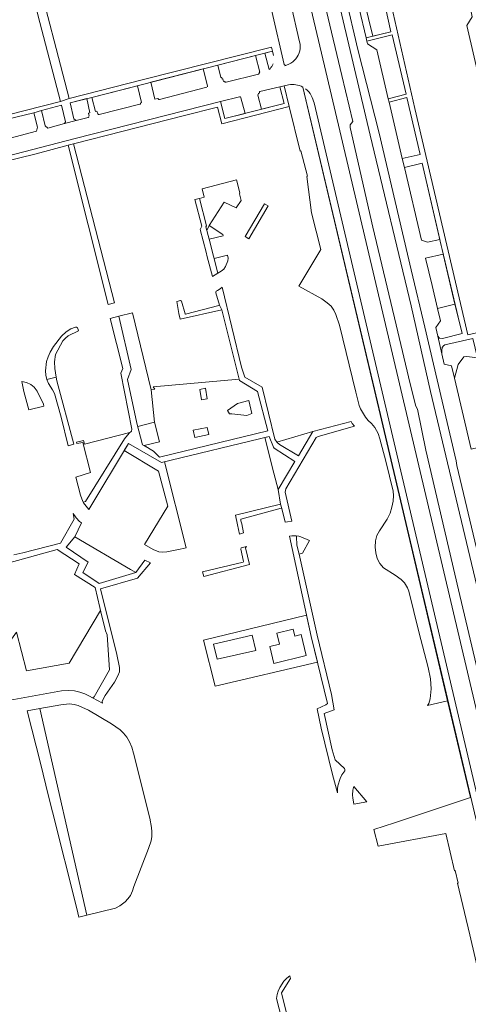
# Model space of a CAD drawing. Header units: metres. Extents: x 209813 to 223847, y 571801 to 587119.
# Tile 297 of 656: x 220373 to 220529, y 575487 to 575829. Entities that reach past the tile are written whole.
import ezdxf

# ---------------------------------------------------------------- set-up
doc = ezdxf.new("R2010")
doc.units = ezdxf.units.M
for name, color, linetype, lineweight in [('B-RO-GR-BEPLANTING_CULTUUR_BOSPLANTSOEN-GV', 8, 'Continuous', 0), ('B-RO-GR-BEPLANTING_CULTUUR_HEESTERS-GV', 8, 'Continuous', 0), ('B-RO-OG-TERREIN_CULTUURSCHEIDING-GV', 8, 'Continuous', 0), ('B-RO-OG-WEG-GV', 8, 'Continuous', 0), ('B-RO-VH-VERHARDING_TEGEL-GV', 8, 'Continuous', 0)]:
    doc.layers.add(name, color=color, linetype=linetype, lineweight=lineweight)

msp = doc.modelspace()

# ---------------------------------------------------------------- linework, layer by layer
at = {"layer": 'B-RO-GR-BEPLANTING_CULTUUR_BOSPLANTSOEN-GV', "flags": 128}
for points in [[(220466.208, 575806.587), (220464.696, 575806.279), (220466.483, 575799.058), (220470.268, 575783.553), (220470.54, 575783.622), (220472.778, 575774.841), (220472.54, 575774.67), (220474.17, 575762.02), (220477.39, 575749.31), (220469.835, 575736.575), (220477.836, 575732.088), (220479.69, 575730.775), (220481.034, 575729.517), (220481.966, 575728.151), (220482.636, 575726.701), (220483.918, 575723.016), (220489.593, 575699.673), (220490.803, 575695.007), (220491.239, 575693.783), (220492.927, 575690.903), (220493.887, 575689.823), (220495.034, 575688.754), (220496.252, 575687.397), (220497.325, 575685.208), (220497.942, 575683.435), (220500, 575675.653), (220502.624, 575665.205), (220502.77, 575663.623), (220502.614, 575661.745), (220502.17, 575659.621), (220501.501, 575657.475), (220500.497, 575655.419), (220497.854, 575651.339), (220496.929, 575649.693), (220496.401, 575647.918), (220496.379, 575645.678), (220496.533, 575643.748), (220497.074, 575641.788), (220497.988, 575639.95), (220499.255, 575638.481), (220503.337, 575635.95), (220505.413, 575634.448), (220506.496, 575633.28), (220507.586, 575631.576), (220508.01, 575630.365), (220511.551, 575616.253), (220514.723, 575603.788), (220515.543, 575599.878), (220515.858, 575596.347), (220515.49, 575592.955), (220514.988, 575591.296), (220514.545, 575590.524), (220521.522, 575592.178)], [(220521.522, 575592.178), (220506.961, 575653.908), (220498.044, 575691.869), (220471.178, 575805.851)], [(220498.171, 575691.899), (220474.644, 575791.139)], [(220521.522, 575592.178), (220529.458, 575558.52), (220503.1, 575549.76), (220495.914, 575547.39), (220497.408, 575541.566), (220520.9, 575546.05), (220523.947, 575533.09), (220524.21, 575533.151), (220525.233, 575528.771), (220524.976, 575528.711), (220529.21, 575510.72), (220533.36, 575493.23), (220534.1, 575490.17), (220542.766, 575492.37), (220535.132, 575470.74), (220528.631, 575460.568), (220535.249, 575470.682), (220540.153, 575484.59), (220544.268, 575496.292), (220540.816, 575510.896), (220535.358, 575534.121), (220507.088, 575653.938)]]:
    msp.add_lwpolyline(points, dxfattribs=at)
at = {"layer": 'B-RO-GR-BEPLANTING_CULTUUR_BOSPLANTSOEN-GV'}
msp.add_lwpolyline([(220471.178, 575805.851, 0.1802034), (220466.208, 575806.587)], format="xyb", dxfattribs=at)
at = {"layer": 'B-RO-GR-BEPLANTING_CULTUUR_BOSPLANTSOEN-GV', "flags": 128}
msp.add_lwpolyline([(220393.34, 575516.928), (220396.131, 575517.629), (220379.676, 575589.497), (220375.302, 575588.728), (220380.03, 575570.04), (220382.58, 575559.444), (220384.18, 575553.58), (220392.62, 575519.98)], close=True, dxfattribs=at)
at = {"layer": 'B-RO-GR-BEPLANTING_CULTUUR_HEESTERS-GV', "flags": 128}
for points in [[(220470.058, 575821.591), (220466.882, 575835.211), (220462.882, 575852.173), (220462.293, 575854.116), (220461.56, 575856.015), (220455.652, 575868.593), (220455.248, 575868.491), (220454.974, 575869.639), (220451.835, 575868.87), (220452.092, 575867.759), (220456.171, 575850.946), (220464.737, 575813.744)], [(220456.012, 575811.006), (220456.218, 575811.051), (220454.747, 575816.836), (220441.61, 575813.446), (220442.684, 575809.129), (220442.971, 575809.193), (220443.108, 575808.629), (220443.402, 575808.706), (220443.612, 575807.825), (220444.024, 575807.876)], [(220460.977, 575816.776), (220460.607, 575818.348), (220458.022, 575817.681), (220459.496, 575811.97), (220459.77, 575812.214)], [(220464.951, 575813.222), (220466.347, 575813.832)], [(220438.039, 575806.302), (220436.548, 575812.159), (220418.293, 575807.492), (220419.692, 575801.647), (220420.799, 575801.893)], [(220444.544, 575807.531), (220455.743, 575810.37)], [(220414.778, 575800.397), (220415.059, 575800.475), (220413.643, 575806.303), (220397.759, 575802.247), (220399.076, 575797.357), (220399.539, 575797.489), (220399.903, 575796.555)], [(220421.295, 575801.562), (220437.75, 575805.779)], [(220396.063, 575801.817), (220390.295, 575800.357), (220391.612, 575794.81), (220392.406, 575794.189), (220396.552, 575795.254)], [(220396.837, 575795.762), (220396.647, 575796.766), (220397.132, 575796.879), (220396.063, 575801.817)], [(220400.375, 575796.232), (220414.525, 575799.83)], [(220449.146, 575802.488), (220442.587, 575800.817), (220444.046, 575794.851), (220451.13, 575796.662), (220449.677, 575802.138)], [(220438.605, 575757.687), (220443.839, 575765.736), (220448.026, 575763.839), (220449.695, 575766.393), (220449.12, 575768.67), (220449.234, 575768.988), (220448.13, 575773.494), (220436.211, 575770.424), (220436.863, 575767.473), (220435.291, 575767.086), (220437.638, 575757.574), (220437.508, 575757.207), (220437.852, 575755.853)]]:
    msp.add_lwpolyline(points, dxfattribs=at)
for points in [[(220490.721, 575833.151), (220493.158, 575822.98), (220495.484, 575823.538), (220492.519, 575835.89)], [(220456.079, 575803.822), (220455.808, 575803.549), (220455.554, 575803.066), (220456.865, 575798.135), (220464.658, 575800.131), (220463.198, 575805.959), (220456.288, 575804.275), (220456.109, 575804.138)], [(220382.518, 575791.565), (220388.349, 575793.113), (220388.623, 575793.714), (220387.271, 575799.542), (220380.296, 575797.71), (220381.603, 575792.319)], [(220377.664, 575796.817), (220365.066, 575793.812), (220366.216, 575788.619), (220367.694, 575787.63), (220378.568, 575790.517), (220378.941, 575791.855)], [(220437.852, 575755.853), (220438.607, 575752.883), (220443.435, 575754.081), (220443.328, 575754.54), (220438.605, 575757.687)], [(220441.614, 575741.054), (220442.775, 575741.739), (220443.705, 575742.447), (220444.347, 575743.391), (220445.076, 575745.313), (220445.186, 575746.332), (220444.996, 575747.349), (220440.309, 575746.187)], [(220419.553, 575689.151), (220418.398, 575700.463), (220411.909, 575727.282), (220407.239, 575726.088), (220411.461, 575707.542), (220410.16, 575704.01), (220413.442, 575688.831), (220413.767, 575687.635)], [(220517.43, 575722.194), (220518.178, 575719.098), (220518.757, 575718.47), (220519.726, 575718.373), (220526.539, 575720.047), (220524.098, 575730.234), (220518.019, 575728.8), (220519.066, 575724.416)], [(220523.895, 575704.462), (220525.239, 575709.258), (220527.131, 575711.921), (220528.169, 575712.081), (220531.916, 575711.561), (220530.304, 575718.291), (220520.612, 575716.087), (220520.111, 575715.793), (220519.669, 575715.163), (220519.471, 575714.008), (220519.522, 575712.949), (220520.323, 575709.386), (220522.878, 575708.796)], [(220374.19, 575699.83), (220375.881, 575693.453), (220381.15, 575694.783), (220380.976, 575695.474), (220378.787, 575699.946), (220377.815, 575701.391), (220376.653, 575702.264), (220375.047, 575702.959), (220373.501, 575703.327)], [(220392.303, 575670.097), (220393.85, 575663.802), (220394.297, 575662.486), (220394.828, 575661.396), (220395.656, 575661.581), (220409.192, 575683.373), (220410.831, 575685.422), (220411.063, 575685.601), (220395.26, 575681.57), (220394.94, 575682.78), (220392.52, 575682.19), (220392.622, 575681.789), (220394.667, 575682.175), (220397.408, 575671.697)], [(220457.944, 575683.807), (220461.06, 575671.44), (220462.642, 575665.745), (220468.453, 575675.456), (220461.269, 575680.134), (220460.949, 575680.498), (220459.456, 575684.172)], [(220462.16, 575682.183), (220463.099, 575681.422), (220469.643, 575677.423), (220474.615, 575685.892)], [(220430.631, 575645.507), (220423.052, 575675.385), (220422.09, 575675.153), (220410.558, 575681.791), (220409.076, 575679.316), (220420.95, 575672.19), (220424.28, 575659.94), (220416.075, 575646.581), (220419.146, 575644.903), (220421.166, 575644.086), (220422.36, 575643.924), (220423.917, 575644.058), (220428.581, 575644.982)], [(220411.289, 575637.969), (220391.867, 575649.293), (220388.873, 575645.632), (220396.488, 575640.477), (220394.709, 575636.898), (220400.346, 575633.095), (220413.13, 575636.921)], [(220488.868, 575562.331), (220488.768, 575562.011), (220488.584, 575561.141), (220488.504, 575559.379), (220488.542, 575558.413), (220488.9, 575556.188), (220493.436, 575557.048)], [(220462.009, 575488.636), (220465.656, 575474.65), (220467.603, 575466.994), (220469.447, 575467.428), (220463.742, 575490.59), (220466.953, 575495.502), (220466.643, 575496.529), (220465.582, 575495.643), (220464.627, 575494.59), (220463.178, 575492.404), (220462.567, 575491.163), (220462.208, 575489.962)]]:
    msp.add_lwpolyline(points, close=True, dxfattribs=at)
at = {"layer": 'B-RO-GR-BEPLANTING_CULTUUR_HEESTERS-GV'}
for points in [[(220470.143, 575818.447, 0.1256303), (220470.058, 575821.591)], [(220466.347, 575813.832, 0.2276612), (220470.143, 575818.447)], [(220459.77, 575812.214, 0.0977102), (220460.825, 575813.862)], [(220464.737, 575813.744, 0.259465), (220464.998, 575813.429)], [(220465.307, 575813.429, -0.0094242), (220464.951, 575813.222)], [(220455.743, 575810.37, 0.4904728), (220456.012, 575811.014)], [(220437.997, 575805.97, 0.2061136), (220438.039, 575806.302)], [(220444.024, 575807.876, 0.4542452), (220444.559, 575807.537)], [(220414.525, 575799.83, 0.4539023), (220414.78, 575800.379)], [(220420.799, 575801.893, 0.415595), (220421.285, 575801.56)], [(220449.677, 575802.138, 0.3866728), (220449.173, 575802.489)], [(220399.903, 575796.555, 0.3611605), (220400.369, 575796.232)], [(220396.552, 575795.254, 0.1994295), (220396.8, 575795.449)]]:
    msp.add_lwpolyline(points, format="xyb", dxfattribs=at)
at = {"layer": 'B-RO-OG-TERREIN_CULTUURSCHEIDING-GV', "flags": 128}
for points in [[(220461.38, 575886.814), (220478.751, 575813.275), (220543.372, 575538.768), (220545.655, 575529.561), (220546.403, 575526.654), (220548.928, 575520.101), (220554.073, 575507.722), (220555.057, 575504.901), (220556.749, 575499.11), (220557.45, 575499.326), (220557.752, 575498.346)], [(220537.169, 575580.789), (220525.367, 575630.801), (220513.903, 575679.488), (220511.09, 575693.764), (220510.458, 575694.786), (220508.468, 575702.587), (220503.584, 575723.124), (220495.577, 575757.071), (220487.638, 575791.8), (220487.667, 575792.726), (220488.551, 575793.875), (220484.798, 575809.864), (220473.477, 575857.201)], [(220566.115, 575500.438), (220564.035, 575508.418), (220562.192, 575516.282), (220559.853, 575525.838), (220556.828, 575538.865), (220552.162, 575559.154), (220540.254, 575609.278), (220536.793, 575623.487), (220532.179, 575642.909), (220524.703, 575674.061), (220524.473, 575675.724), (220519.592, 575696.471), (220513.605, 575722.206), (220508.804, 575742.255), (220497.734, 575789.734), (220490.352, 575818.906), (220481.78, 575855.687)], [(220483.285, 575837.335), (220494.625, 575789.084), (220508.89, 575729.649), (220515.633, 575699.881), (220532.323, 575629.747)], [(220437.342, 575700.979), (220435.326, 575700.62)], [(220437.342, 575700.979), (220437.97, 575697.349), (220435.998, 575696.945), (220435.326, 575700.62)]]:
    msp.add_lwpolyline(points, dxfattribs=at)
for points in [[(220495.484, 575823.538), (220501.787, 575825.051), (220497.242, 575845.794), (220490.552, 575844.199), (220492.519, 575835.89)], [(220500.878, 575801.786), (220507.106, 575803.379), (220502.287, 575824.001), (220493.425, 575821.867), (220493.658, 575820.893), (220496.895, 575818.778)], [(220505.744, 575781.021), (220512.002, 575782.418), (220507.318, 575802.145), (220501.164, 575800.565)], [(220512.409, 575752.584), (220514.543, 575751.843), (220518.853, 575752.798), (220512.675, 575779.291), (220506.498, 575777.804)], [(220513.882, 575746.298), (220516.121, 575736.747), (220518.019, 575728.8), (220524.098, 575730.234), (220519.987, 575747.673)], [(220523.895, 575704.462), (220529.673, 575679.835), (220539.006, 575681.952), (220531.916, 575711.561), (220528.169, 575712.081), (220527.131, 575711.921), (220525.239, 575709.258)], [(220419.553, 575689.151), (220421.313, 575682.392), (220416.015, 575681.03), (220419.304, 575679.064), (220421.288, 575677.028), (220458.978, 575686.143), (220455.396, 575699.919), (220449.161, 575703.666), (220449.031, 575704.143), (220419.14, 575701.51), (220419.681, 575700.725), (220418.398, 575700.463)], [(220445.724, 575692.105), (220444.962, 575693.225), (220448.413, 575695.645), (220452.447, 575696.766), (220453.478, 575692.194), (220451.73, 575691.522), (220446.441, 575692.149)], [(220437.925, 575687.398), (220438.553, 575684.888), (220433.667, 575683.858), (220433.085, 575686.368)], [(220364.527, 575606.362), (220368.103, 575592.258), (220387.224, 575595.639), (220389.769, 575595.786), (220391.832, 575595.644), (220393.651, 575595.218), (220395.341, 575594.62), (220397.053, 575593.833), (220398.025, 575593.286), (220398.613, 575593.601), (220403.978, 575603.031), (220403.176, 575615.141), (220402.519, 575616.546), (220400.858, 575623.638), (220389.9, 575605.35), (220375.08, 575602.66), (220371.581, 575616.059)], [(220436.648, 575613.349), (220440.712, 575597.331), (220476.258, 575605.697), (220474.105, 575614.543), (220472.486, 575622.03)], [(220396.131, 575517.629), (220406.071, 575520.043), (220407.594, 575520.9), (220409.463, 575522.276), (220410.361, 575523.309), (220411.249, 575524.505), (220411.933, 575526.081), (220412.426, 575527.561), (220417.543, 575540.752), (220418.464, 575543.512), (220418.681, 575544.935), (220418.654, 575546.638), (220418.509, 575548.094), (220417.936, 575551.311), (220412.307, 575574.025), (220411.761, 575576.09), (220410.936, 575577.935), (220409.943, 575579.608), (220408.832, 575580.983), (220407.654, 575582.147), (220404.667, 575584.211), (220396.627, 575588.947), (220394.371, 575590.045), (220393.028, 575590.523), (220391.621, 575590.878), (220390.086, 575591.11), (220387.075, 575590.821), (220379.676, 575589.497)]]:
    msp.add_lwpolyline(points, close=True, dxfattribs=at)
at = {"layer": 'B-RO-OG-WEG-GV', "flags": 128}
for points in [[(220471.178, 575805.851), (220474.644, 575791.139)], [(220545.016, 575494.657), (220544.807, 575495.623), (220545.544, 575495.783), (220543.949, 575502.585), (220536.914, 575537.533), (220475.071, 575800.314)], [(220474.644, 575791.139), (220498.171, 575691.899), (220507.088, 575653.938), (220535.358, 575534.121), (220540.816, 575510.896), (220544.249, 575496.141), (220542.918, 575492.408), (220545.265, 575493.042)]]:
    msp.add_lwpolyline(points, dxfattribs=at)
at = {"layer": 'B-RO-OG-WEG-GV'}
for points in [[(220474.14, 575802.867, 0.1062553), (220472.104, 575805.244)], [(220475.071, 575800.314, 0.0833462), (220474.14, 575802.867)]]:
    msp.add_lwpolyline(points, format="xyb", dxfattribs=at)
at = {"layer": 'B-RO-VH-VERHARDING_TEGEL-GV', "flags": 128}
for points in [[(220589.489, 575886.104), (220587.366, 575885.742), (220560.143, 575879.661), (220520.502, 575870.555), (220520.932, 575868.808), (220521.775, 575869.002), (220524.919, 575854.514), (220529.737, 575832.005), (220530.053, 575830.263), (220528.228, 575827.306), (220537.733, 575786.223), (220538.728, 575786.434), (220539.421, 575783.72)], [(220531.52, 575720.238), (220528.512, 575719.542), (220510.13, 575798.383), (220502.016, 575834.146), (220494.07, 575868.526), (220517.332, 575873.678), (220518.529, 575868.255), (220520.932, 575868.808)], [(220497.242, 575845.794), (220501.787, 575825.051), (220493.158, 575822.98), (220493.425, 575821.867), (220502.287, 575824.001), (220507.106, 575803.379), (220500.878, 575801.786), (220501.164, 575800.565), (220507.318, 575802.145), (220512.002, 575782.418), (220505.744, 575781.021), (220506.498, 575777.804), (220512.675, 575779.291), (220519.343, 575750.698), (220519.591, 575749.352), (220525.156, 575725.748), (220526.539, 575720.047), (220519.726, 575718.373), (220518.757, 575718.47), (220518.178, 575719.098), (220519.522, 575712.949), (220519.471, 575714.008), (220519.669, 575715.163), (220520.111, 575715.793), (220520.612, 575716.087), (220530.304, 575718.291)], [(220338.932, 575787.11), (220359.429, 575792.423), (220365.066, 575793.812), (220377.664, 575796.817), (220380.296, 575797.71), (220387.271, 575799.542), (220388.623, 575793.714), (220388.349, 575793.113), (220392.406, 575794.189), (220391.612, 575794.81), (220390.295, 575800.357), (220397.759, 575802.247), (220441.61, 575813.446), (220460.607, 575818.348), (220460.276, 575819.753), (220415.805, 575808.431), (220389.936, 575801.809)], [(220391.429, 575786.058), (220408.655, 575790.46), (220429.617, 575795.787), (220441.558, 575798.85), (220442.993, 575793.032), (220466.483, 575799.058), (220464.696, 575806.279), (220463.198, 575805.959), (220464.658, 575800.131), (220444.046, 575794.851), (220442.587, 575800.817), (220392.048, 575787.913), (220371.021, 575782.485), (220349.417, 575777.258)], [(220386.936, 575800.802), (220338.065, 575788.443)], [(220349.811, 575775.575), (220350.456, 575775.758), (220372.351, 575781.043), (220378.418, 575782.594), (220389.544, 575785.557)], [(220463.919, 575659.124), (220465.035, 575654.357), (220465.827, 575654.562), (220467.331, 575654.721), (220465.011, 575664.875), (220465.233, 575665.956), (220475.781, 575683.82), (220476.481, 575684.174), (220489.133, 575687.801), (220488.326, 575688.734), (220488.005, 575689.381), (220474.615, 575685.892), (220469.643, 575677.423), (220463.099, 575681.422), (220462.222, 575682.078), (220461.488, 575683.318), (220457.04, 575701.334), (220451.015, 575704.917), (220449.88, 575708.326), (220443.174, 575736.154), (220442.402, 575735.583), (220441.463, 575735.007), (220441.037, 575734.807), (220440.921, 575734.415), (220440.932, 575734.191), (220442.158, 575729.91)], [(220443.05, 575728.333), (220449.031, 575704.143), (220449.161, 575703.666), (220455.396, 575699.919), (220458.978, 575686.143), (220421.288, 575677.028), (220419.304, 575679.064), (220415.47, 575681.356), (220413.442, 575688.831), (220410.16, 575704.01), (220411.461, 575707.542), (220407.239, 575726.088), (220404.182, 575725.306), (220408.602, 575707.83), (220407.93, 575706.236), (220411.74, 575686.732), (220411.659, 575686.061), (220410.831, 575685.422), (220409.192, 575683.373), (220395.656, 575661.581), (220394.828, 575661.396), (220394.952, 575661.143), (220396.779, 575658.783), (220410.558, 575681.791), (220422.09, 575675.153), (220459.456, 575684.172), (220460.949, 575680.498), (220461.269, 575680.134), (220468.453, 575675.456), (220462.642, 575665.745), (220463.462, 575660.634)], [(220385.462, 575704.895), (220384.981, 575707.913), (220384.879, 575710.252), (220385.195, 575712.708), (220387.722, 575717.47), (220388.629, 575718.448), (220389.558, 575719.231), (220393.176, 575720.957), (220392.948, 575721.814), (220392.792, 575722.061), (220392.508, 575722.318), (220392.101, 575722.214), (220390.49, 575721.649), (220388.886, 575720.644), (220387.238, 575719.149), (220384.533, 575715.565), (220383.343, 575713.575), (220382.612, 575711.994), (220382.049, 575710.265), (220381.711, 575707.064), (220381.788, 575705.533), (220382.159, 575704.011)], [(220366.549, 575639.546), (220385.735, 575644.9), (220393.46, 575639.859), (220391.793, 575636.199), (220398.926, 575631.705), (220401.396, 575621.199), (220402.519, 575616.546), (220403.176, 575615.141), (220403.978, 575603.031), (220398.613, 575593.601), (220398.025, 575593.286), (220401.488, 575591.444), (220401.424, 575592.091), (220402.478, 575594.022), (220405.641, 575598.664), (220406.902, 575600.942), (220407.407, 575602.346), (220407.487, 575603.785), (220406.518, 575608.316), (220400.837, 575631.136), (220413.681, 575634.89), (220418.17, 575640.214), (220416.188, 575641.126), (220413.13, 575636.921), (220400.346, 575633.095), (220394.709, 575636.898), (220396.488, 575640.477), (220388.873, 575645.632), (220391.867, 575649.293), (220394.2, 575654.115), (220393.516, 575654.654), (220392.359, 575655.942), (220391.279, 575657.45), (220391.672, 575655.488), (220386.941, 575647.135), (220373.875, 575643.676), (220370.649, 575642.982)], [(220468.89, 575649.581), (220467.346, 575649.618), (220466.529, 575649.576), (220474.105, 575614.543), (220479.773, 575591.259), (220479.168, 575590.831), (220476.148, 575589.469), (220477.528, 575582.692), (220481.458, 575566.51), (220483.227, 575560.22), (220483.241, 575561.56), (220483.369, 575562.632), (220484.193, 575565.155), (220484.77, 575566.497), (220485.803, 575567.806), (220485.833, 575568.285), (220485.724, 575568.608), (220482.455, 575571.63), (220481.397, 575575.192), (220478.602, 575587.822), (220482.068, 575589.079), (220481.145, 575594.387), (220476.228, 575615.025), (220469.864, 575643.258)]]:
    msp.add_lwpolyline(points, dxfattribs=at)
for points in [[(220386.936, 575800.802), (220389.936, 575801.809), (220378.028, 575847.919), (220382.112, 575853.748), (220383.061, 575855.95), (220378.182, 575875.38), (220375.325, 575874.372), (220380.122, 575857.548), (220374.627, 575848.606), (220379.767, 575828.358)], [(220403.464, 575730.163), (220405.714, 575730.72), (220391.429, 575786.058), (220389.544, 575785.557)], [(220438.607, 575752.883), (220437.508, 575757.207), (220437.638, 575757.574), (220435.291, 575767.086), (220433.672, 575766.686), (220436.09, 575757.41), (220435.493, 575756.302), (220437.593, 575748.365), (220437.872, 575746.73), (220439.782, 575739.851), (220441.614, 575741.054)], [(220451.158, 575753.784), (220452.377, 575753.058), (220459.117, 575764.543), (220457.891, 575765.214)], [(220427.32, 575731.223), (220428.03, 575727.03), (220428.523, 575725.088), (220443.05, 575728.333), (220442.158, 575729.91), (220442.007, 575729.775), (220430.39, 575726.805), (220430.23, 575726.931), (220428.967, 575731.288), (220428.608, 575731.553)], [(220389.623, 575681.008), (220391.525, 575681.582), (220385.667, 575703.608), (220385.462, 575704.895), (220382.159, 575704.011), (220382.739, 575702.632), (220384.177, 575700.41), (220384.821, 575699.214), (220387.178, 575690.959)], [(220448.488, 575653.409), (220449.173, 575650.257), (220450.593, 575650.625), (220449.977, 575653.863), (220449.663, 575654.812), (220449.583, 575655.473), (220463.709, 575659.213), (220463.919, 575659.124), (220463.462, 575660.634), (220447.742, 575656.848)], [(220471.031, 575643.595), (220473.507, 575648.017), (220470.528, 575649.25), (220469.784, 575649.494), (220468.89, 575649.581), (220468.999, 575649.44), (220469.155, 575646.401), (220469.864, 575643.258)], [(220449.799, 575645.442), (220449.601, 575645.006), (220450.603, 575640.677), (220450.452, 575640.517), (220436.327, 575637.125), (220436.798, 575635.453), (220452.647, 575639.711), (220451.273, 575645.437), (220451.583, 575645.915)], [(220441.451, 575606.696), (220454.811, 575609.697), (220453.517, 575615.101), (220440.115, 575611.947)], [(220463.047, 575611.926), (220459.706, 575611.1), (220461.152, 575605.248), (220472.363, 575608.018), (220470.579, 575615.239), (220468.433, 575614.708), (220467.825, 575617.171), (220462.146, 575615.768)]]:
    msp.add_lwpolyline(points, close=True, dxfattribs=at)

doc.saveas('drawing.dxf')
